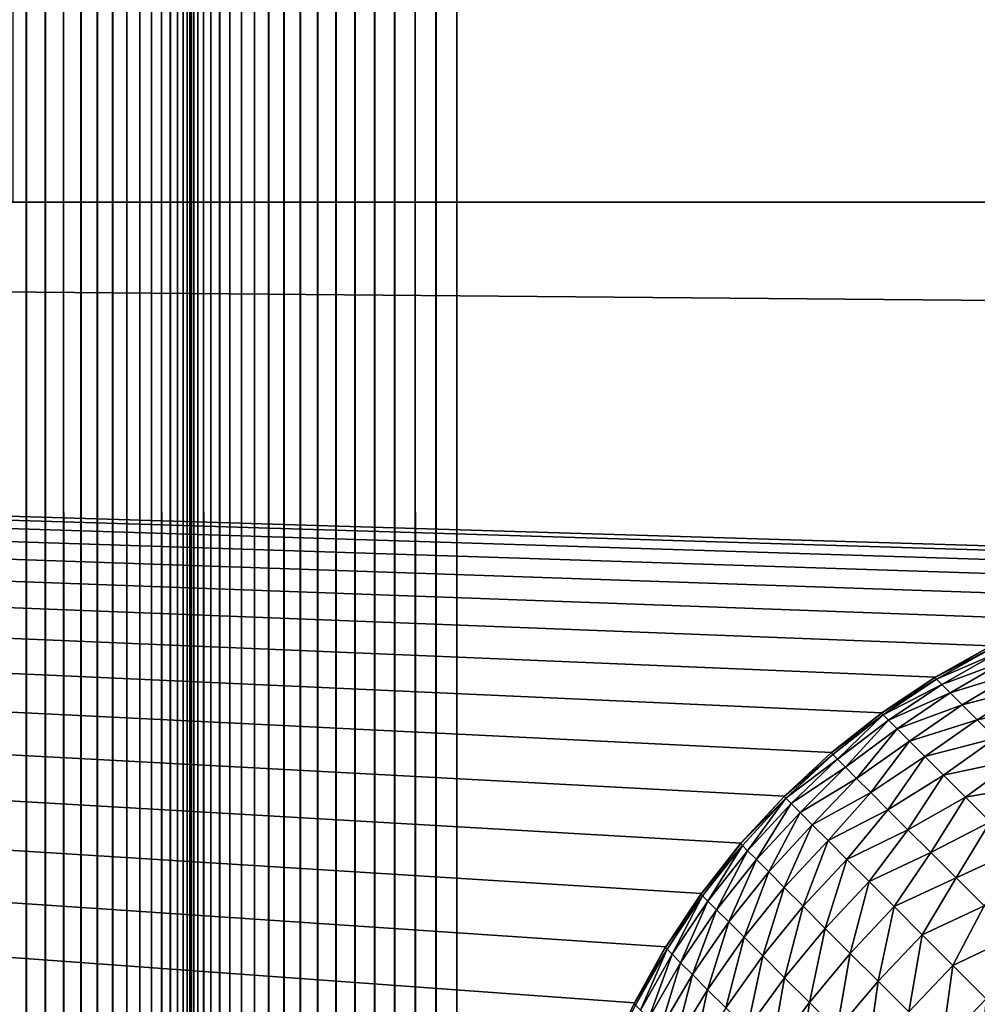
# Model space of a CAD drawing. Extents: x -226 to 226, y -900 to 900.
# Tile 599 of 656: x -44.98 to -42.28, y 877.74 to 880.51. Entities that reach past the tile are written whole.
import ezdxf

# ---------------------------------------------------------------- set-up
doc = ezdxf.new("R2010")
doc.units = 0
doc.header["$LTSCALE"] = 65.185185
for name, color, linetype in [('233', 7, 'CONTINUOUS'), ('260', 7, 'CONTINUOUS'), ('292', 7, 'CONTINUOUS'), ('3', 7, 'CONTINUOUS'), ('31', 7, 'CONTINUOUS'), ('316', 7, 'CONTINUOUS'), ('32', 7, 'CONTINUOUS'), ('33', 7, 'CONTINUOUS'), ('34', 7, 'CONTINUOUS')]:
    doc.layers.add(name, color=color, linetype=linetype)

msp = doc.modelspace()

# ---------------------------------------------------------------- linework, layer by layer
at = {"layer": '233', "color": 7, "linetype": 'CONTINUOUS'}
for points in [[(74.25, 880), (-74.25, 880), (45, 880, -23.3), (74.25, 880)], [(45, 880, -23.3), (-74.25, 880), (-45, 880, -23.3), (45, 880, -23.3)]]:
    msp.add_3dface(points, dxfattribs=at)
at = {"layer": '260', "color": 7, "linetype": 'CONTINUOUS'}
for points in [[(45, 880, -23.3), (-45, 880, -23.3), (-45, 883, -23.3), (45, 880, -23.3)], [(45, 880, -23.3), (-45, 883, -23.3), (45, 883, -23.3), (45, 880, -23.3)]]:
    msp.add_3dface(points, dxfattribs=at)
at = {"layer": '292', "color": 7, "linetype": 'CONTINUOUS'}
for points in [[(-42.4027, 878.6605, -22.7), (-42.4017, 878.6611), (-42.245, 878.7489, -22.7), (-42.4027, 878.6605, -22.7)], [(-42.4017, 878.6611), (-42.2442, 878.7493), (-42.245, 878.7489, -22.7), (-42.4017, 878.6611)], [(-42.5529, 878.56, -22.7), (-42.5519, 878.5607), (-42.4027, 878.6605, -22.7), (-42.5529, 878.56, -22.7)], [(-42.5519, 878.5607), (-42.4017, 878.6611), (-42.4027, 878.6605, -22.7), (-42.5519, 878.5607)], [(-42.6948, 878.448, -22.7), (-42.6937, 878.4489), (-42.5529, 878.56, -22.7), (-42.6948, 878.448, -22.7)], [(-42.6937, 878.4489), (-42.5519, 878.5607), (-42.5529, 878.56, -22.7), (-42.6937, 878.4489)], [(-42.8275, 878.3252, -22.7), (-42.8263, 878.3263), (-42.6948, 878.448, -22.7), (-42.8275, 878.3252, -22.7)], [(-42.8263, 878.3263), (-42.6937, 878.4489), (-42.6948, 878.448, -22.7), (-42.8263, 878.3263)], [(-42.9501, 878.1924, -22.7), (-42.9489, 878.1937), (-42.8275, 878.3252, -22.7), (-42.9501, 878.1924, -22.7)], [(-42.9489, 878.1937), (-42.8263, 878.3263), (-42.8275, 878.3252, -22.7), (-42.9489, 878.1937)], [(-43.0607, 878.0519), (-42.9489, 878.1937), (-43.0607, 878.0519, -22.7), (-43.0607, 878.0519)], [(-43.0607, 878.0519, -22.7), (-42.9489, 878.1937), (-42.9501, 878.1924, -22.7), (-43.0607, 878.0519, -22.7)], [(-43.1611, 877.9017), (-43.0607, 878.0519), (-43.1611, 877.9017, -22.7), (-43.1611, 877.9017)], [(-43.1611, 877.9017, -22.7), (-43.0607, 878.0519), (-43.0619, 878.0503, -22.7), (-43.1611, 877.9017, -22.7)], [(-43.0619, 878.0503, -22.7), (-43.0607, 878.0519), (-43.0607, 878.0519, -22.7), (-43.0619, 878.0503, -22.7)], [(-43.2493, 877.7442), (-43.1611, 877.9017), (-43.2493, 877.7442, -22.7), (-43.2493, 877.7442)], [(-43.2493, 877.7442, -22.7), (-43.1611, 877.9017), (-43.1622, 877.8999, -22.7), (-43.2493, 877.7442, -22.7)], [(-43.1622, 877.8999, -22.7), (-43.1611, 877.9017), (-43.1611, 877.9017, -22.7), (-43.1622, 877.8999, -22.7)], [(-43.3249, 877.5802), (-43.2493, 877.7442), (-43.3249, 877.5802, -22.7), (-43.3249, 877.5802)], [(-43.3249, 877.5802, -22.7), (-43.2493, 877.7442), (-43.2504, 877.7421, -22.7), (-43.3249, 877.5802, -22.7)], [(-43.2504, 877.7421, -22.7), (-43.2493, 877.7442), (-43.2493, 877.7442, -22.7), (-43.2504, 877.7421, -22.7)]]:
    msp.add_3dface(points, dxfattribs=at)
at = {"layer": '3', "color": 7, "linetype": 'CONTINUOUS'}
for points in [[(-74.25, -880), (-74.25, 880), (-43.5, -876.7), (-74.25, -880)], [(-74.25, 880), (74.25, 880), (41.2, 879), (-74.25, 880)], [(-43.5, -876.7), (-74.25, 880), (-43.5, 876.7), (-43.5, -876.7)], [(-43.5, 876.7), (-74.25, 880), (-43.4929, 876.8805), (-43.5, 876.7)], [(-43.4929, 876.8805), (-74.25, 880), (-43.4717, 877.0598), (-43.4929, 876.8805)], [(-43.4717, 877.0598), (-74.25, 880), (-43.4365, 877.2369), (-43.4717, 877.0598)], [(-43.4365, 877.2369), (-74.25, 880), (-43.3874, 877.4107), (-43.4365, 877.2369)], [(-43.3874, 877.4107), (-74.25, 880), (-43.3249, 877.5802), (-43.3874, 877.4107)], [(-43.3249, 877.5802), (-74.25, 880), (-43.2493, 877.7442), (-43.3249, 877.5802)], [(-43.2493, 877.7442), (-74.25, 880), (-43.1611, 877.9017), (-43.2493, 877.7442)], [(-43.1611, 877.9017), (-74.25, 880), (-43.0607, 878.0519), (-43.1611, 877.9017)], [(-43.0607, 878.0519), (-74.25, 880), (-42.9489, 878.1937), (-43.0607, 878.0519)], [(-42.9489, 878.1937), (-74.25, 880), (-42.8263, 878.3263), (-42.9489, 878.1937)], [(-42.8263, 878.3263), (-74.25, 880), (-42.6937, 878.4489), (-42.8263, 878.3263)], [(-42.6937, 878.4489), (-74.25, 880), (-42.5519, 878.5607), (-42.6937, 878.4489)], [(-42.5519, 878.5607), (-74.25, 880), (-42.4017, 878.6611), (-42.5519, 878.5607)], [(-42.4017, 878.6611), (-74.25, 880), (-42.2442, 878.7493), (-42.4017, 878.6611)], [(-42.2442, 878.7493), (-74.25, 880), (-42.0802, 878.8249), (-42.2442, 878.7493)], [(-42.0802, 878.8249), (-74.25, 880), (-41.9107, 878.8874), (-42.0802, 878.8249)], [(-41.9107, 878.8874), (-74.25, 880), (-41.7369, 878.9365), (-41.9107, 878.8874)], [(-41.7369, 878.9365), (-74.25, 880), (-41.5598, 878.9717), (-41.7369, 878.9365)], [(-41.5598, 878.9717), (-74.25, 880), (-41.3805, 878.9929), (-41.5598, 878.9717)], [(-41.3805, 878.9929), (-74.25, 880), (-41.2, 879), (-41.3805, 878.9929)], [(-41.2, 879), (-74.25, 880), (41.2, 879), (-41.2, 879)]]:
    msp.add_3dface(points, dxfattribs=at)
at = {"layer": '31', "color": 7, "linetype": 'CONTINUOUS'}
for points in [[(-45.0182, -900, 1.9367), (-44.963, -900, 1.9571), (-45.0182, 900, 1.9367), (-45.0182, -900, 1.9367)], [(-44.963, -900, 1.9571), (-44.963, 900, 1.9571), (-45.0182, 900, 1.9367), (-44.963, -900, 1.9571)], [(-44.963, -900, 1.9571), (-44.9095, -900, 1.9817), (-44.963, 900, 1.9571), (-44.963, -900, 1.9571)], [(-44.9095, -900, 1.9817), (-44.9095, 900, 1.9817), (-44.963, 900, 1.9571), (-44.9095, -900, 1.9817)], [(-44.9095, -900, 1.9817), (-44.8581, -900, 2.0105), (-44.9095, 900, 1.9817), (-44.9095, -900, 1.9817)], [(-44.8581, -900, 2.0105), (-44.8581, 900, 2.0105), (-44.9095, 900, 1.9817), (-44.8581, -900, 2.0105)], [(-44.8581, -900, 2.0105), (-44.8092, -900, 2.0432), (-44.8581, 900, 2.0105), (-44.8581, -900, 2.0105)], [(-44.8092, -900, 2.0432), (-44.8092, 900, 2.0432), (-44.8581, 900, 2.0105), (-44.8092, -900, 2.0432)], [(-44.8092, -900, 2.0432), (-44.7629, -900, 2.0797), (-44.8092, 900, 2.0432), (-44.8092, -900, 2.0432)], [(-44.7629, -900, 2.0797), (-44.7629, 900, 2.0797), (-44.8092, 900, 2.0432), (-44.7629, -900, 2.0797)], [(-44.7629, -900, 2.0797), (-44.7197, -900, 2.1197), (-44.7629, 900, 2.0797), (-44.7629, -900, 2.0797)], [(-44.7197, -900, 2.1197), (-44.7197, 900, 2.1197), (-44.7629, 900, 2.0797), (-44.7197, -900, 2.1197)], [(-44.7197, -900, 2.1197), (-44.6797, -900, 2.1629), (-44.7197, 900, 2.1197), (-44.7197, -900, 2.1197)], [(-44.6797, -900, 2.1629), (-44.6797, 900, 2.1629), (-44.7197, 900, 2.1197), (-44.6797, -900, 2.1629)], [(-44.6797, -900, 2.1629), (-44.6432, -900, 2.2092), (-44.6797, 900, 2.1629), (-44.6797, -900, 2.1629)], [(-44.6432, -900, 2.2092), (-44.6432, 900, 2.2092), (-44.6797, 900, 2.1629), (-44.6432, -900, 2.2092)], [(-44.6432, -900, 2.2092), (-44.6105, -900, 2.2581), (-44.6432, 900, 2.2092), (-44.6432, -900, 2.2092)], [(-44.6105, -900, 2.2581), (-44.6105, 900, 2.2581), (-44.6432, 900, 2.2092), (-44.6105, -900, 2.2581)], [(-44.6105, -900, 2.2581), (-44.5817, -900, 2.3095), (-44.6105, 900, 2.2581), (-44.6105, -900, 2.2581)], [(-44.5817, -900, 2.3095), (-44.5817, 900, 2.3095), (-44.6105, 900, 2.2581), (-44.5817, -900, 2.3095)], [(-44.5817, -900, 2.3095), (-44.5571, -900, 2.363), (-44.5817, 900, 2.3095), (-44.5817, -900, 2.3095)], [(-44.5571, -900, 2.363), (-44.5571, 900, 2.363), (-44.5817, 900, 2.3095), (-44.5571, -900, 2.363)], [(-44.5571, -900, 2.363), (-44.5367, -900, 2.4182), (-44.5571, 900, 2.363), (-44.5571, -900, 2.363)], [(-44.5367, -900, 2.4182), (-44.5367, 900, 2.4182), (-44.5571, 900, 2.363), (-44.5367, -900, 2.4182)], [(-44.5367, -900, 2.4182), (-44.5207, -900, 2.4749), (-44.5367, 900, 2.4182), (-44.5367, -900, 2.4182)], [(-44.5207, -900, 2.4749), (-44.5207, 900, 2.4749), (-44.5367, 900, 2.4182), (-44.5207, -900, 2.4749)], [(-44.5207, -900, 2.4749), (-44.5092, -900, 2.5327), (-44.5207, 900, 2.4749), (-44.5207, -900, 2.4749)], [(-44.5092, -900, 2.5327), (-44.5092, 900, 2.5327), (-44.5207, 900, 2.4749), (-44.5092, -900, 2.5327)], [(-44.5092, -900, 2.5327), (-44.5023, -900, 2.5911), (-44.5092, 900, 2.5327), (-44.5092, -900, 2.5327)], [(-44.5023, -900, 2.5911), (-44.5023, 900, 2.5911), (-44.5092, 900, 2.5327), (-44.5023, -900, 2.5911)], [(-44.5023, -900, 2.5911), (-44.5, -900, 2.65), (-44.5023, 900, 2.5911), (-44.5023, -900, 2.5911)], [(-44.5, -900, 2.65), (-44.5, 900, 2.65), (-44.5023, 900, 2.5911), (-44.5, -900, 2.65)]]:
    msp.add_3dface(points, dxfattribs=at)
at = {"layer": '316', "color": 7, "linetype": 'CONTINUOUS'}
for points in [[(-42.4027, 878.6605, -22.7), (-42.245, 878.7489, -22.7), (-42.2403, 878.7443, -22.8694), (-42.4027, 878.6605, -22.7)], [(-42.3978, 878.6557, -22.8746), (-42.4027, 878.6605, -22.7), (-42.2403, 878.7443, -22.8694), (-42.3978, 878.6557, -22.8746)], [(-42.2264, 878.7304, -23.0377), (-42.3978, 878.6557, -22.8746), (-42.2403, 878.7443, -22.8694), (-42.2264, 878.7304, -23.0377)], [(-42.3834, 878.6412, -23.0482), (-42.3978, 878.6557, -22.8746), (-42.2264, 878.7304, -23.0377), (-42.3834, 878.6412, -23.0482)], [(-42.2034, 878.7073, -23.2041), (-42.3834, 878.6412, -23.0482), (-42.2264, 878.7304, -23.0377), (-42.2034, 878.7073, -23.2041)], [(-42.3594, 878.6172, -23.2196), (-42.3834, 878.6412, -23.0482), (-42.2034, 878.7073, -23.2041), (-42.3594, 878.6172, -23.2196)], [(-42.1712, 878.6752, -23.3674), (-42.3594, 878.6172, -23.2196), (-42.2034, 878.7073, -23.2041), (-42.1712, 878.6752, -23.3674)], [(-42.5529, 878.56, -22.7), (-42.4027, 878.6605, -22.7), (-42.3978, 878.6557, -22.8746), (-42.5529, 878.56, -22.7)], [(-42.326, 878.5838, -23.3879), (-42.3594, 878.6172, -23.2196), (-42.1712, 878.6752, -23.3674), (-42.326, 878.5838, -23.3879)], [(-42.1303, 878.6342, -23.5267), (-42.326, 878.5838, -23.3879), (-42.1712, 878.6752, -23.3674), (-42.1303, 878.6342, -23.5267)], [(-42.548, 878.5551, -22.8781), (-42.5529, 878.56, -22.7), (-42.3978, 878.6557, -22.8746), (-42.548, 878.5551, -22.8781)], [(-42.3834, 878.6412, -23.0482), (-42.548, 878.5551, -22.8781), (-42.3978, 878.6557, -22.8746), (-42.3834, 878.6412, -23.0482)], [(-42.5332, 878.5403, -23.055), (-42.548, 878.5551, -22.8781), (-42.3834, 878.6412, -23.0482), (-42.5332, 878.5403, -23.055)], [(-42.3594, 878.6172, -23.2196), (-42.5332, 878.5403, -23.055), (-42.3834, 878.6412, -23.0482), (-42.3594, 878.6172, -23.2196)], [(-42.2834, 878.5413, -23.552), (-42.326, 878.5838, -23.3879), (-42.1303, 878.6342, -23.5267), (-42.2834, 878.5413, -23.552)], [(-42.0807, 878.5846, -23.681), (-42.2834, 878.5413, -23.552), (-42.1303, 878.6342, -23.5267), (-42.0807, 878.5846, -23.681)], [(-42.5086, 878.5157, -23.2298), (-42.5332, 878.5403, -23.055), (-42.3594, 878.6172, -23.2196), (-42.5086, 878.5157, -23.2298)], [(-42.326, 878.5838, -23.3879), (-42.5086, 878.5157, -23.2298), (-42.3594, 878.6172, -23.2196), (-42.326, 878.5838, -23.3879)], [(-42.4745, 878.4815, -23.4013), (-42.5086, 878.5157, -23.2298), (-42.326, 878.5838, -23.3879), (-42.4745, 878.4815, -23.4013)], [(-42.2834, 878.5413, -23.552), (-42.4745, 878.4815, -23.4013), (-42.326, 878.5838, -23.3879), (-42.2834, 878.5413, -23.552)], [(-42.2319, 878.4898, -23.7108), (-42.2834, 878.5413, -23.552), (-42.0807, 878.5846, -23.681), (-42.2319, 878.4898, -23.7108)], [(-42.6948, 878.448, -22.7), (-42.5529, 878.56, -22.7), (-42.548, 878.5551, -22.8781), (-42.6948, 878.448, -22.7)], [(-42.6903, 878.4435, -22.871), (-42.6948, 878.448, -22.7), (-42.548, 878.5551, -22.8781), (-42.6903, 878.4435, -22.871)], [(-42.6768, 878.43, -23.041), (-42.6903, 878.4435, -22.871), (-42.548, 878.5551, -22.8781), (-42.6768, 878.43, -23.041)], [(-42.5332, 878.5403, -23.055), (-42.6768, 878.43, -23.041), (-42.548, 878.5551, -22.8781), (-42.5332, 878.5403, -23.055)], [(-42.6544, 878.4075, -23.2091), (-42.6768, 878.43, -23.041), (-42.5332, 878.5403, -23.055), (-42.6544, 878.4075, -23.2091)], [(-42.5086, 878.5157, -23.2298), (-42.6544, 878.4075, -23.2091), (-42.5332, 878.5403, -23.055), (-42.5086, 878.5157, -23.2298)], [(-42.4309, 878.438, -23.5685), (-42.4745, 878.4815, -23.4013), (-42.2834, 878.5413, -23.552), (-42.4309, 878.438, -23.5685)], [(-42.2319, 878.4898, -23.7108), (-42.4309, 878.438, -23.5685), (-42.2834, 878.5413, -23.552), (-42.2319, 878.4898, -23.7108)], [(-42.6231, 878.3763, -23.3744), (-42.6544, 878.4075, -23.2091), (-42.5086, 878.5157, -23.2298), (-42.6231, 878.3763, -23.3744)], [(-42.4745, 878.4815, -23.4013), (-42.6231, 878.3763, -23.3744), (-42.5086, 878.5157, -23.2298), (-42.4745, 878.4815, -23.4013)], [(-42.5833, 878.3364, -23.5359), (-42.6231, 878.3763, -23.3744), (-42.4745, 878.4815, -23.4013), (-42.5833, 878.3364, -23.5359)], [(-42.4309, 878.438, -23.5685), (-42.5833, 878.3364, -23.5359), (-42.4745, 878.4815, -23.4013), (-42.4309, 878.438, -23.5685)], [(-42.3782, 878.3853, -23.7304), (-42.4309, 878.438, -23.5685), (-42.2319, 878.4898, -23.7108), (-42.3782, 878.3853, -23.7304)], [(-42.1718, 878.4297, -23.8635), (-42.3782, 878.3853, -23.7304), (-42.2319, 878.4898, -23.7108), (-42.1718, 878.4297, -23.8635)], [(-42.8275, 878.3252, -22.7), (-42.6948, 878.448, -22.7), (-42.6903, 878.4435, -22.871), (-42.8275, 878.3252, -22.7)], [(-42.8225, 878.3202, -22.8804), (-42.8275, 878.3252, -22.7), (-42.6903, 878.4435, -22.871), (-42.8225, 878.3202, -22.8804)], [(-42.6768, 878.43, -23.041), (-42.8225, 878.3202, -22.8804), (-42.6903, 878.4435, -22.871), (-42.6768, 878.43, -23.041)], [(-42.8075, 878.3052, -23.0596), (-42.8225, 878.3202, -22.8804), (-42.6768, 878.43, -23.041), (-42.8075, 878.3052, -23.0596)], [(-42.6544, 878.4075, -23.2091), (-42.8075, 878.3052, -23.0596), (-42.6768, 878.43, -23.041), (-42.6544, 878.4075, -23.2091)], [(-42.535, 878.2881, -23.6928), (-42.5833, 878.3364, -23.5359), (-42.4309, 878.438, -23.5685), (-42.535, 878.2881, -23.6928)], [(-42.3782, 878.3853, -23.7304), (-42.535, 878.2881, -23.6928), (-42.4309, 878.438, -23.5685), (-42.3782, 878.3853, -23.7304)], [(-42.3167, 878.3238, -23.8859), (-42.3782, 878.3853, -23.7304), (-42.1718, 878.4297, -23.8635), (-42.3167, 878.3238, -23.8859)], [(-42.1035, 878.3613, -24.0091), (-42.3167, 878.3238, -23.8859), (-42.1718, 878.4297, -23.8635), (-42.1035, 878.3613, -24.0091)], [(-42.7826, 878.2803, -23.2367), (-42.8075, 878.3052, -23.0596), (-42.6544, 878.4075, -23.2091), (-42.7826, 878.2803, -23.2367)], [(-42.6231, 878.3763, -23.3744), (-42.7826, 878.2803, -23.2367), (-42.6544, 878.4075, -23.2091), (-42.6231, 878.3763, -23.3744)], [(-42.4786, 878.2317, -23.8441), (-42.535, 878.2881, -23.6928), (-42.3782, 878.3853, -23.7304), (-42.4786, 878.2317, -23.8441)], [(-42.3167, 878.3238, -23.8859), (-42.4786, 878.2317, -23.8441), (-42.3782, 878.3853, -23.7304), (-42.3167, 878.3238, -23.8859)], [(-42.748, 878.2457, -23.4104), (-42.7826, 878.2803, -23.2367), (-42.6231, 878.3763, -23.3744), (-42.748, 878.2457, -23.4104)], [(-42.5833, 878.3364, -23.5359), (-42.748, 878.2457, -23.4104), (-42.6231, 878.3763, -23.3744), (-42.5833, 878.3364, -23.5359)], [(-42.2468, 878.2538, -24.0342), (-42.3167, 878.3238, -23.8859), (-42.1035, 878.3613, -24.0091), (-42.2468, 878.2538, -24.0342)], [(-42.7038, 878.2015, -23.5798), (-42.748, 878.2457, -23.4104), (-42.5833, 878.3364, -23.5359), (-42.7038, 878.2015, -23.5798)], [(-42.535, 878.2881, -23.6928), (-42.7038, 878.2015, -23.5798), (-42.5833, 878.3364, -23.5359), (-42.535, 878.2881, -23.6928)], [(-42.9501, 878.1924, -22.7), (-42.8275, 878.3252, -22.7), (-42.8225, 878.3202, -22.8804), (-42.9501, 878.1924, -22.7)], [(-42.9451, 878.1874, -22.8798), (-42.9501, 878.1924, -22.7), (-42.8225, 878.3202, -22.8804), (-42.9451, 878.1874, -22.8798)], [(-42.9302, 878.1724, -23.0584), (-42.9451, 878.1874, -22.8798), (-42.8225, 878.3202, -22.8804), (-42.9302, 878.1724, -23.0584)], [(-42.8075, 878.3052, -23.0596), (-42.9302, 878.1724, -23.0584), (-42.8225, 878.3202, -22.8804), (-42.8075, 878.3052, -23.0596)], [(-42.9054, 878.1476, -23.2348), (-42.9302, 878.1724, -23.0584), (-42.8075, 878.3052, -23.0596), (-42.9054, 878.1476, -23.2348)], [(-42.7826, 878.2803, -23.2367), (-42.9054, 878.1476, -23.2348), (-42.8075, 878.3052, -23.0596), (-42.7826, 878.2803, -23.2367)], [(-42.4143, 878.1675, -23.9891), (-42.4786, 878.2317, -23.8441), (-42.3167, 878.3238, -23.8859), (-42.4143, 878.1675, -23.9891)], [(-42.2468, 878.2538, -24.0342), (-42.4143, 878.1675, -23.9891), (-42.3167, 878.3238, -23.8859), (-42.2468, 878.2538, -24.0342)], [(-42.8709, 878.1131, -23.408), (-42.9054, 878.1476, -23.2348), (-42.7826, 878.2803, -23.2367), (-42.8709, 878.1131, -23.408)], [(-42.748, 878.2457, -23.4104), (-42.8709, 878.1131, -23.408), (-42.7826, 878.2803, -23.2367), (-42.748, 878.2457, -23.4104)], [(-42.6504, 878.1481, -23.7437), (-42.7038, 878.2015, -23.5798), (-42.535, 878.2881, -23.6928), (-42.6504, 878.1481, -23.7437)], [(-42.4786, 878.2317, -23.8441), (-42.6504, 878.1481, -23.7437), (-42.535, 878.2881, -23.6928), (-42.4786, 878.2317, -23.8441)], [(-42.8269, 878.0691, -23.5768), (-42.8709, 878.1131, -23.408), (-42.748, 878.2457, -23.4104), (-42.8269, 878.0691, -23.5768)], [(-42.7038, 878.2015, -23.5798), (-42.8269, 878.0691, -23.5768), (-42.748, 878.2457, -23.4104), (-42.7038, 878.2015, -23.5798)], [(-42.3427, 878.0958, -24.1269), (-42.4143, 878.1675, -23.9891), (-42.2468, 878.2538, -24.0342), (-42.3427, 878.0958, -24.1269)], [(-42.1688, 878.1759, -24.1742), (-42.3427, 878.0958, -24.1269), (-42.2468, 878.2538, -24.0342), (-42.1688, 878.1759, -24.1742)], [(-42.588, 878.0857, -23.9013), (-42.6504, 878.1481, -23.7437), (-42.4786, 878.2317, -23.8441), (-42.588, 878.0857, -23.9013)], [(-42.4143, 878.1675, -23.9891), (-42.588, 878.0857, -23.9013), (-42.4786, 878.2317, -23.8441), (-42.4143, 878.1675, -23.9891)], [(-43.0607, 878.0519, -22.7), (-42.9501, 878.1924, -22.7), (-42.9451, 878.1874, -22.8798), (-43.0607, 878.0519, -22.7)], [(-42.7737, 878.0159, -23.7402), (-42.8269, 878.0691, -23.5768), (-42.7038, 878.2015, -23.5798), (-42.7737, 878.0159, -23.7402)], [(-42.6504, 878.1481, -23.7437), (-42.7737, 878.0159, -23.7402), (-42.7038, 878.2015, -23.5798), (-42.6504, 878.1481, -23.7437)], [(-43.0619, 878.0503, -22.7), (-43.0607, 878.0519, -22.7), (-42.9451, 878.1874, -22.8798), (-43.0619, 878.0503, -22.7)], [(-43.057, 878.0454, -22.8778), (-43.0619, 878.0503, -22.7), (-42.9451, 878.1874, -22.8798), (-43.057, 878.0454, -22.8778)], [(-43.0422, 878.0306, -23.0546), (-43.057, 878.0454, -22.8778), (-42.9451, 878.1874, -22.8798), (-43.0422, 878.0306, -23.0546)], [(-42.9302, 878.1724, -23.0584), (-43.0422, 878.0306, -23.0546), (-42.9451, 878.1874, -22.8798), (-42.9302, 878.1724, -23.0584)], [(-43.0177, 878.0061, -23.2292), (-43.0422, 878.0306, -23.0546), (-42.9302, 878.1724, -23.0584), (-43.0177, 878.0061, -23.2292)], [(-42.9054, 878.1476, -23.2348), (-43.0177, 878.0061, -23.2292), (-42.9302, 878.1724, -23.0584), (-42.9054, 878.1476, -23.2348)], [(-42.5172, 878.0149, -24.0514), (-42.588, 878.0857, -23.9013), (-42.4143, 878.1675, -23.9891), (-42.5172, 878.0149, -24.0514)], [(-42.3427, 878.0958, -24.1269), (-42.5172, 878.0149, -24.0514), (-42.4143, 878.1675, -23.9891), (-42.3427, 878.0958, -24.1269)], [(-42.2639, 878.0171, -24.2568), (-42.3427, 878.0958, -24.1269), (-42.1688, 878.1759, -24.1742), (-42.2639, 878.0171, -24.2568)], [(-42.9836, 877.972, -23.4005), (-43.0177, 878.0061, -23.2292), (-42.9054, 878.1476, -23.2348), (-42.9836, 877.972, -23.4005)], [(-42.8709, 878.1131, -23.408), (-42.9836, 877.972, -23.4005), (-42.9054, 878.1476, -23.2348), (-42.8709, 878.1131, -23.408)], [(-42.7116, 877.9538, -23.8972), (-42.7737, 878.0159, -23.7402), (-42.6504, 878.1481, -23.7437), (-42.7116, 877.9538, -23.8972)], [(-42.588, 878.0857, -23.9013), (-42.7116, 877.9538, -23.8972), (-42.6504, 878.1481, -23.7437), (-42.588, 878.0857, -23.9013)], [(-42.9402, 877.9285, -23.5675), (-42.9836, 877.972, -23.4005), (-42.8709, 878.1131, -23.408), (-42.9402, 877.9285, -23.5675)], [(-42.8269, 878.0691, -23.5768), (-42.9402, 877.9285, -23.5675), (-42.8709, 878.1131, -23.408), (-42.8269, 878.0691, -23.5768)], [(-42.6409, 877.8832, -24.0468), (-42.7116, 877.9538, -23.8972), (-42.588, 878.0857, -23.9013), (-42.6409, 877.8832, -24.0468)], [(-42.5172, 878.0149, -24.0514), (-42.6409, 877.8832, -24.0468), (-42.588, 878.0857, -23.9013), (-42.5172, 878.0149, -24.0514)], [(-42.4382, 877.9359, -24.1932), (-42.5172, 878.0149, -24.0514), (-42.3427, 878.0958, -24.1269), (-42.4382, 877.9359, -24.1932)], [(-42.2639, 878.0171, -24.2568), (-42.4382, 877.9359, -24.1932), (-42.3427, 878.0958, -24.1269), (-42.2639, 878.0171, -24.2568)], [(-43.1611, 877.9017, -22.7), (-43.0619, 878.0503, -22.7), (-43.057, 878.0454, -22.8778), (-43.1611, 877.9017, -22.7)], [(-42.8876, 877.876, -23.7292), (-42.9402, 877.9285, -23.5675), (-42.8269, 878.0691, -23.5768), (-42.8876, 877.876, -23.7292)], [(-42.7737, 878.0159, -23.7402), (-42.8876, 877.876, -23.7292), (-42.8269, 878.0691, -23.5768), (-42.7737, 878.0159, -23.7402)], [(-43.1622, 877.8999, -22.7), (-43.1611, 877.9017, -22.7), (-43.057, 878.0454, -22.8778), (-43.1622, 877.8999, -22.7)], [(-43.1574, 877.8951, -22.8744), (-43.1622, 877.8999, -22.7), (-43.057, 878.0454, -22.8778), (-43.1574, 877.8951, -22.8744)], [(-43.143, 877.8807, -23.0477), (-43.1574, 877.8951, -22.8744), (-43.057, 878.0454, -22.8778), (-43.143, 877.8807, -23.0477)], [(-43.0422, 878.0306, -23.0546), (-43.143, 877.8807, -23.0477), (-43.057, 878.0454, -22.8778), (-43.0422, 878.0306, -23.0546)], [(-43.119, 877.8567, -23.2189), (-43.143, 877.8807, -23.0477), (-43.0422, 878.0306, -23.0546), (-43.119, 877.8567, -23.2189)], [(-43.0177, 878.0061, -23.2292), (-43.119, 877.8567, -23.2189), (-43.0422, 878.0306, -23.0546), (-43.0177, 878.0061, -23.2292)], [(-43.0858, 877.8234, -23.3869), (-43.119, 877.8567, -23.2189), (-43.0177, 878.0061, -23.2292), (-43.0858, 877.8234, -23.3869)], [(-42.9836, 877.972, -23.4005), (-43.0858, 877.8234, -23.3869), (-43.0177, 878.0061, -23.2292), (-42.9836, 877.972, -23.4005)], [(-42.8262, 877.8146, -23.8846), (-42.8876, 877.876, -23.7292), (-42.7737, 878.0159, -23.7402), (-42.8262, 877.8146, -23.8846)], [(-42.7116, 877.9538, -23.8972), (-42.8262, 877.8146, -23.8846), (-42.7737, 878.0159, -23.7402), (-42.7116, 877.9538, -23.8972)], [(-42.5622, 877.8045, -24.1881), (-42.6409, 877.8832, -24.0468), (-42.5172, 878.0149, -24.0514), (-42.5622, 877.8045, -24.1881)], [(-42.4382, 877.9359, -24.1932), (-42.5622, 877.8045, -24.1881), (-42.5172, 878.0149, -24.0514), (-42.4382, 877.9359, -24.1932)], [(-42.3516, 877.8493, -24.3258), (-42.4382, 877.9359, -24.1932), (-42.2639, 878.0171, -24.2568), (-42.3516, 877.8493, -24.3258)], [(-42.1785, 877.9317, -24.378), (-42.3516, 877.8493, -24.3258), (-42.2639, 878.0171, -24.2568), (-42.1785, 877.9317, -24.378)], [(-43.0433, 877.781, -23.5507), (-43.0858, 877.8234, -23.3869), (-42.9836, 877.972, -23.4005), (-43.0433, 877.781, -23.5507)], [(-42.9402, 877.9285, -23.5675), (-43.0433, 877.781, -23.5507), (-42.9836, 877.972, -23.4005), (-42.9402, 877.9285, -23.5675)], [(-42.7564, 877.7448, -24.0327), (-42.8262, 877.8146, -23.8846), (-42.7116, 877.9538, -23.8972), (-42.7564, 877.7448, -24.0327)], [(-42.6409, 877.8832, -24.0468), (-42.7564, 877.7448, -24.0327), (-42.7116, 877.9538, -23.8972), (-42.6409, 877.8832, -24.0468)], [(-42.9919, 877.7296, -23.7094), (-43.0433, 877.781, -23.5507), (-42.9402, 877.9285, -23.5675), (-42.9919, 877.7296, -23.7094)], [(-42.8876, 877.876, -23.7292), (-42.9919, 877.7296, -23.7094), (-42.9402, 877.9285, -23.5675), (-42.8876, 877.876, -23.7292)], [(-42.4759, 877.7182, -24.3203), (-42.5622, 877.8045, -24.1881), (-42.4382, 877.9359, -24.1932), (-42.4759, 877.7182, -24.3203)], [(-42.3516, 877.8493, -24.3258), (-42.4759, 877.7182, -24.3203), (-42.4382, 877.9359, -24.1932), (-42.3516, 877.8493, -24.3258)], [(-42.2579, 877.7556, -24.4484), (-42.3516, 877.8493, -24.3258), (-42.1785, 877.9317, -24.378), (-42.2579, 877.7556, -24.4484)], [(-43.2504, 877.7421, -22.7), (-43.2493, 877.7442, -22.7), (-43.1574, 877.8951, -22.8744), (-43.2504, 877.7421, -22.7)], [(-43.2458, 877.7375, -22.8691), (-43.2504, 877.7421, -22.7), (-43.1574, 877.8951, -22.8744), (-43.2458, 877.7375, -22.8691)], [(-43.2493, 877.7442, -22.7), (-43.1622, 877.8999, -22.7), (-43.1574, 877.8951, -22.8744), (-43.2493, 877.7442, -22.7)], [(-43.2319, 877.7236, -23.0371), (-43.2458, 877.7375, -22.8691), (-43.1574, 877.8951, -22.8744), (-43.2319, 877.7236, -23.0371)], [(-43.143, 877.8807, -23.0477), (-43.2319, 877.7236, -23.0371), (-43.1574, 877.8951, -22.8744), (-43.143, 877.8807, -23.0477)], [(-43.2089, 877.7006, -23.2032), (-43.2319, 877.7236, -23.0371), (-43.143, 877.8807, -23.0477), (-43.2089, 877.7006, -23.2032)], [(-43.119, 877.8567, -23.2189), (-43.2089, 877.7006, -23.2032), (-43.143, 877.8807, -23.0477), (-43.119, 877.8567, -23.2189)], [(-43.1769, 877.6686, -23.3662), (-43.2089, 877.7006, -23.2032), (-43.119, 877.8567, -23.2189), (-43.1769, 877.6686, -23.3662)], [(-43.0858, 877.8234, -23.3869), (-43.1769, 877.6686, -23.3662), (-43.119, 877.8567, -23.2189), (-43.0858, 877.8234, -23.3869)], [(-42.932, 877.6697, -23.8619), (-42.9919, 877.7296, -23.7094), (-42.8876, 877.876, -23.7292), (-42.932, 877.6697, -23.8619)], [(-42.8262, 877.8146, -23.8846), (-42.932, 877.6697, -23.8619), (-42.8876, 877.876, -23.7292), (-42.8262, 877.8146, -23.8846)], [(-42.6786, 877.667, -24.1726), (-42.7564, 877.7448, -24.0327), (-42.6409, 877.8832, -24.0468), (-42.6786, 877.667, -24.1726)], [(-42.5622, 877.8045, -24.1881), (-42.6786, 877.667, -24.1726), (-42.6409, 877.8832, -24.0468), (-42.5622, 877.8045, -24.1881)], [(-42.3826, 877.6248, -24.4425), (-42.4759, 877.7182, -24.3203), (-42.3516, 877.8493, -24.3258), (-42.3826, 877.6248, -24.4425)], [(-42.2579, 877.7556, -24.4484), (-42.3826, 877.6248, -24.4425), (-42.3516, 877.8493, -24.3258), (-42.2579, 877.7556, -24.4484)], [(-43.136, 877.6277, -23.5253), (-43.1769, 877.6686, -23.3662), (-43.0858, 877.8234, -23.3869), (-43.136, 877.6277, -23.5253)], [(-43.0433, 877.781, -23.5507), (-43.136, 877.6277, -23.5253), (-43.0858, 877.8234, -23.3869), (-43.0433, 877.781, -23.5507)], [(-42.8638, 877.6015, -24.0073), (-42.932, 877.6697, -23.8619), (-42.8262, 877.8146, -23.8846), (-42.8638, 877.6015, -24.0073)], [(-42.7564, 877.7448, -24.0327), (-42.8638, 877.6015, -24.0073), (-42.8262, 877.8146, -23.8846), (-42.7564, 877.7448, -24.0327)], [(-42.5934, 877.5817, -24.3035), (-42.6786, 877.667, -24.1726), (-42.5622, 877.8045, -24.1881), (-42.5934, 877.5817, -24.3035)], [(-42.4759, 877.7182, -24.3203), (-42.5934, 877.5817, -24.3035), (-42.5622, 877.8045, -24.1881), (-42.4759, 877.7182, -24.3203)], [(-43.0866, 877.5783, -23.6794), (-43.136, 877.6277, -23.5253), (-43.0433, 877.781, -23.5507), (-43.0866, 877.5783, -23.6794)], [(-42.9919, 877.7296, -23.7094), (-43.0866, 877.5783, -23.6794), (-43.0433, 877.781, -23.5507), (-42.9919, 877.7296, -23.7094)], [(-42.2827, 877.525, -24.5539), (-42.3826, 877.6248, -24.4425), (-42.2579, 877.7556, -24.4484), (-42.2827, 877.525, -24.5539)], [(-43.3249, 877.5802, -22.7), (-43.2504, 877.7421, -22.7), (-43.2458, 877.7375, -22.8691), (-43.3249, 877.5802, -22.7)], [(-42.7878, 877.5255, -24.1448), (-42.8638, 877.6015, -24.0073), (-42.7564, 877.7448, -24.0327), (-42.7878, 877.5255, -24.1448)], [(-42.6786, 877.667, -24.1726), (-42.7878, 877.5255, -24.1448), (-42.7564, 877.7448, -24.0327), (-42.6786, 877.667, -24.1726)]]:
    msp.add_3dface(points, dxfattribs=at)
at = {"layer": '32', "color": 7, "linetype": 'CONTINUOUS'}
for points in [[(-44.5, -900, 2.65), (-44.5, -900, 6.15), (-44.5, 900, 6.15), (-44.5, -900, 2.65)], [(-44.5, -900, 2.65), (-44.5, 900, 6.15), (-44.5, 900, 2.65), (-44.5, -900, 2.65)]]:
    msp.add_3dface(points, dxfattribs=at)
at = {"layer": '33', "color": 7, "linetype": 'CONTINUOUS'}
for points in [[(-44.5, -900, 6.15), (-44.4977, -900, 6.2089), (-44.5, 900, 6.15), (-44.5, -900, 6.15)], [(-44.4977, -900, 6.2089), (-44.4977, 900, 6.2089), (-44.5, 900, 6.15), (-44.4977, -900, 6.2089)], [(-44.4977, -900, 6.2089), (-44.4908, -900, 6.2673), (-44.4977, 900, 6.2089), (-44.4977, -900, 6.2089)], [(-44.4908, -900, 6.2673), (-44.4908, 900, 6.2673), (-44.4977, 900, 6.2089), (-44.4908, -900, 6.2673)], [(-44.4908, -900, 6.2673), (-44.4793, -900, 6.3251), (-44.4908, 900, 6.2673), (-44.4908, -900, 6.2673)], [(-44.4793, -900, 6.3251), (-44.4793, 900, 6.3251), (-44.4908, 900, 6.2673), (-44.4793, -900, 6.3251)], [(-44.4793, -900, 6.3251), (-44.4633, -900, 6.3818), (-44.4793, 900, 6.3251), (-44.4793, -900, 6.3251)], [(-44.4633, -900, 6.3818), (-44.4633, 900, 6.3818), (-44.4793, 900, 6.3251), (-44.4633, -900, 6.3818)], [(-44.4633, -900, 6.3818), (-44.4429, -900, 6.437), (-44.4633, 900, 6.3818), (-44.4633, -900, 6.3818)], [(-44.4429, -900, 6.437), (-44.4429, 900, 6.437), (-44.4633, 900, 6.3818), (-44.4429, -900, 6.437)], [(-44.4429, -900, 6.437), (-44.4183, -900, 6.4905), (-44.4429, 900, 6.437), (-44.4429, -900, 6.437)], [(-44.4183, -900, 6.4905), (-44.4183, 900, 6.4905), (-44.4429, 900, 6.437), (-44.4183, -900, 6.4905)], [(-44.4183, -900, 6.4905), (-44.3895, -900, 6.5419), (-44.4183, 900, 6.4905), (-44.4183, -900, 6.4905)], [(-44.3895, -900, 6.5419), (-44.3895, 900, 6.5419), (-44.4183, 900, 6.4905), (-44.3895, -900, 6.5419)], [(-44.3895, -900, 6.5419), (-44.3568, -900, 6.5908), (-44.3895, 900, 6.5419), (-44.3895, -900, 6.5419)], [(-44.3568, -900, 6.5908), (-44.3568, 900, 6.5908), (-44.3895, 900, 6.5419), (-44.3568, -900, 6.5908)], [(-44.3568, -900, 6.5908), (-44.3203, -900, 6.6371), (-44.3568, 900, 6.5908), (-44.3568, -900, 6.5908)], [(-44.3203, -900, 6.6371), (-44.3203, 900, 6.6371), (-44.3568, 900, 6.5908), (-44.3203, -900, 6.6371)], [(-44.3203, -900, 6.6371), (-44.2803, -900, 6.6803), (-44.3203, 900, 6.6371), (-44.3203, -900, 6.6371)], [(-44.2803, -900, 6.6803), (-44.2803, 900, 6.6803), (-44.3203, 900, 6.6371), (-44.2803, -900, 6.6803)], [(-44.2803, -900, 6.6803), (-44.2371, -900, 6.7203), (-44.2803, 900, 6.6803), (-44.2803, -900, 6.6803)], [(-44.2371, -900, 6.7203), (-44.2371, 900, 6.7203), (-44.2803, 900, 6.6803), (-44.2371, -900, 6.7203)], [(-44.2371, -900, 6.7203), (-44.1908, -900, 6.7568), (-44.2371, 900, 6.7203), (-44.2371, -900, 6.7203)], [(-44.1908, -900, 6.7568), (-44.1908, 900, 6.7568), (-44.2371, 900, 6.7203), (-44.1908, -900, 6.7568)], [(-44.1908, -900, 6.7568), (-44.1419, -900, 6.7895), (-44.1908, 900, 6.7568), (-44.1908, -900, 6.7568)], [(-44.1419, -900, 6.7895), (-44.1419, 900, 6.7895), (-44.1908, 900, 6.7568), (-44.1419, -900, 6.7895)], [(-44.1419, -900, 6.7895), (-44.0905, -900, 6.8183), (-44.1419, 900, 6.7895), (-44.1419, -900, 6.7895)], [(-44.0905, -900, 6.8183), (-44.0905, 900, 6.8183), (-44.1419, 900, 6.7895), (-44.0905, -900, 6.8183)], [(-44.0905, -900, 6.8183), (-44.037, -900, 6.8429), (-44.0905, 900, 6.8183), (-44.0905, -900, 6.8183)], [(-44.037, -900, 6.8429), (-44.037, 900, 6.8429), (-44.0905, 900, 6.8183), (-44.037, -900, 6.8429)], [(-44.037, -900, 6.8429), (-43.9818, -900, 6.8633), (-44.037, 900, 6.8429), (-44.037, -900, 6.8429)], [(-43.9818, -900, 6.8633), (-43.9818, 900, 6.8633), (-44.037, 900, 6.8429), (-43.9818, -900, 6.8633)], [(-43.9818, -900, 6.8633), (-43.9251, -900, 6.8793), (-43.9818, 900, 6.8633), (-43.9818, -900, 6.8633)], [(-43.9251, -900, 6.8793), (-43.9251, 900, 6.8793), (-43.9818, 900, 6.8633), (-43.9251, -900, 6.8793)], [(-43.9251, -900, 6.8793), (-43.8673, -900, 6.8908), (-43.9251, 900, 6.8793), (-43.9251, -900, 6.8793)], [(-43.8673, -900, 6.8908), (-43.8673, 900, 6.8908), (-43.9251, 900, 6.8793), (-43.8673, -900, 6.8908)], [(-43.8673, -900, 6.8908), (-43.8089, -900, 6.8977), (-43.8673, 900, 6.8908), (-43.8673, -900, 6.8908)], [(-43.8089, -900, 6.8977), (-43.8089, 900, 6.8977), (-43.8673, 900, 6.8908), (-43.8089, -900, 6.8977)], [(-43.8089, -900, 6.8977), (-43.75, -900, 6.9), (-43.8089, 900, 6.8977), (-43.8089, -900, 6.8977)], [(-43.75, -900, 6.9), (-43.75, 900, 6.9), (-43.8089, 900, 6.8977), (-43.75, -900, 6.9)]]:
    msp.add_3dface(points, dxfattribs=at)
at = {"layer": '34', "color": 7, "linetype": 'CONTINUOUS'}
for points in [[(-43.75, -900, 6.9), (-37.25, -900, 6.9), (-37.25, 900, 6.9), (-43.75, -900, 6.9)], [(-43.75, -900, 6.9), (-37.25, 900, 6.9), (-43.75, 900, 6.9), (-43.75, -900, 6.9)]]:
    msp.add_3dface(points, dxfattribs=at)

doc.saveas('drawing.dxf')
